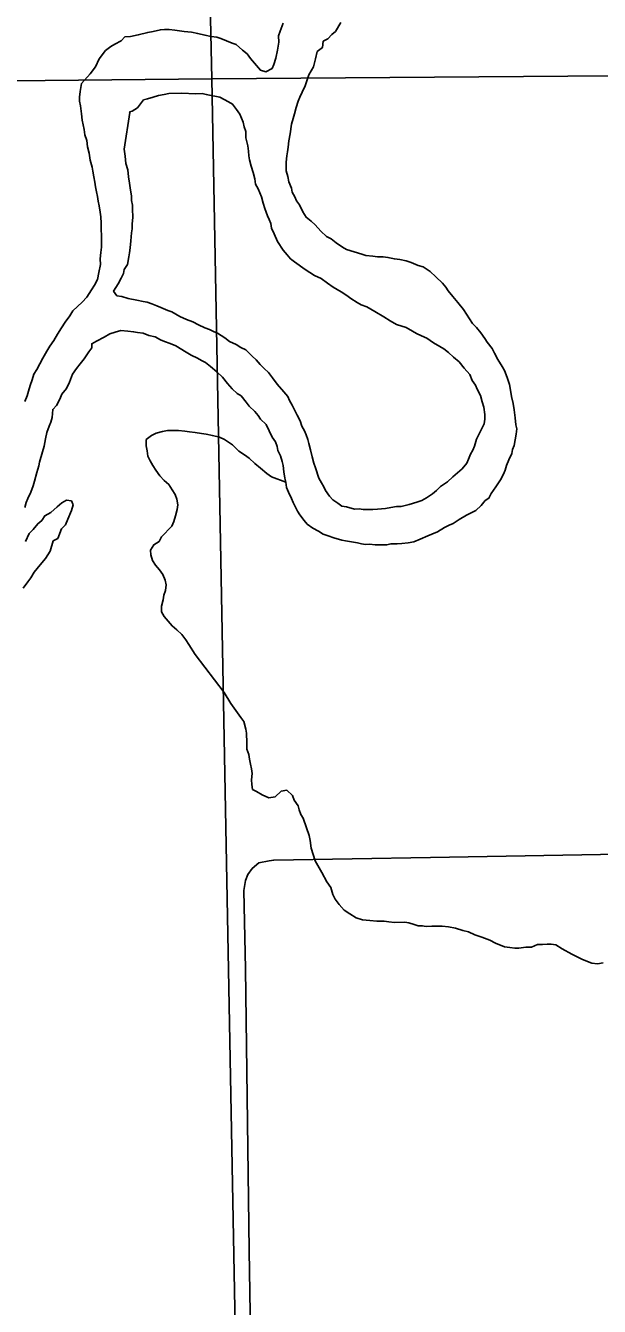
# Model space of a CAD drawing. Extents: x 10.6 to 44.6, y -2.6 to 23.4.
# Drawn here: x 17.155 to 17.431, y 17.081 to 17.696 of the extents above; entities that cross this region are included whole.
import ezdxf

# ---------------------------------------------------------------- set-up
doc = ezdxf.new("R2010")
doc.units = 0
for name, color, linetype in [('GM_X_Major_River', 7, 'Continuous'), ('GM_X_Minor_River', 7, 'Continuous'), ('GM_X_Section', 7, 'Continuous'), ('GM_X_Township_Road', 7, 'Continuous')]:
    doc.layers.add(name, color=color, linetype=linetype)

msp = doc.modelspace()

# ---------------------------------------------------------------- linework, layer by layer
at = {"layer": 'GM_X_Major_River'}
for points in [[(17.27897, 17.69715), (17.27753, 17.69332), (17.27682, 17.69103), (17.27688, 17.68799), (17.2762, 17.68417), (17.27552, 17.68036), (17.27445, 17.67729), (17.27373, 17.67538), (17.27072, 17.67379), (17.26804, 17.67449), (17.26531, 17.67785), (17.26336, 17.68009), (17.26179, 17.68234), (17.25947, 17.68419), (17.25637, 17.68678), (17.25445, 17.6875), (17.25177, 17.68858), (17.24908, 17.68966), (17.24716, 17.69038), (17.24449, 17.6907), (17.24144, 17.6914), (17.238, 17.69209), (17.23494, 17.69278), (17.23151, 17.69308), (17.22922, 17.69341), (17.22693, 17.69374), (17.22426, 17.69407), (17.22198, 17.69402), (17.22008, 17.69398), (17.21667, 17.69314), (17.21402, 17.6927), (17.20948, 17.69147), (17.2057, 17.69062), (17.20303, 17.69057), (17.20117, 17.68863), (17.19816, 17.68704), (17.19628, 17.68586), (17.19366, 17.6839), (17.1907, 17.68004), (17.18888, 17.6762), (17.18629, 17.67272), (17.18221, 17.66807), (17.18153, 17.66426), (17.1812, 17.66159)], [(17.37185, 17.55095), (17.36991, 17.55281), (17.36559, 17.55956), (17.36285, 17.56292), (17.3605, 17.56591), (17.35817, 17.56852), (17.35699, 17.57039), (17.35543, 17.57226), (17.35232, 17.57523), (17.3496, 17.57783), (17.34613, 17.58004), (17.34383, 17.58075), (17.34038, 17.58219), (17.33808, 17.5829), (17.33502, 17.5836), (17.33235, 17.58392), (17.32929, 17.58461), (17.32701, 17.58494), (17.32434, 17.58489), (17.32205, 17.58521), (17.31862, 17.58552), (17.31671, 17.58624), (17.30943, 17.58836), (17.30751, 17.58946), (17.30442, 17.59167), (17.3021, 17.59352), (17.29979, 17.59461), (17.29707, 17.59721), (17.29435, 17.6002), (17.29241, 17.60206), (17.29008, 17.60391), (17.28851, 17.60653), (17.28691, 17.60992), (17.28535, 17.61178), (17.28455, 17.61366), (17.28336, 17.61592), (17.28294, 17.61781), (17.28174, 17.62083), (17.2813, 17.62348), (17.28048, 17.62612), (17.28044, 17.62802), (17.28039, 17.6303), (17.28071, 17.63334), (17.28105, 17.63525), (17.28138, 17.63754), (17.2817, 17.64059), (17.28238, 17.64402), (17.28305, 17.64859), (17.28375, 17.65127), (17.28446, 17.65357), (17.28516, 17.65662), (17.28624, 17.65969), (17.28696, 17.6616), (17.28805, 17.66391), (17.2895, 17.66698), (17.29022, 17.66889), (17.29129, 17.67234), (17.29349, 17.67618), (17.29455, 17.68001), (17.29524, 17.68345), (17.29786, 17.6854), (17.29818, 17.68845), (17.30043, 17.68964), (17.3023, 17.69158), (17.30416, 17.69314), (17.30674, 17.69737)], [(17.1812, 17.66159), (17.18125, 17.65969), (17.18167, 17.65742), (17.18213, 17.65363), (17.18258, 17.6506), (17.18301, 17.64833), (17.18344, 17.64606), (17.18387, 17.64341), (17.18469, 17.64076), (17.18513, 17.63773), (17.18596, 17.63471), (17.18641, 17.6313), (17.18725, 17.6279), (17.18767, 17.62601), (17.1881, 17.62336), (17.18854, 17.62071), (17.18897, 17.61844), (17.1894, 17.61616), (17.18983, 17.61389), (17.19026, 17.61162), (17.19068, 17.60935), (17.19113, 17.60632), (17.19156, 17.60405), (17.19162, 17.60101), (17.19167, 17.59873), (17.19176, 17.59455), (17.19181, 17.59227), (17.19187, 17.58961), (17.19154, 17.58695), (17.19123, 17.5839), (17.19128, 17.58124), (17.1906, 17.57743), (17.18991, 17.57399), (17.18845, 17.5713), (17.18698, 17.56899), (17.18477, 17.56552), (17.18254, 17.56319), (17.17806, 17.55891), (17.17659, 17.5566), (17.17437, 17.55351), (17.17253, 17.55081), (17.17069, 17.54773), (17.16886, 17.54465), (17.16701, 17.54195), (17.16554, 17.53964), (17.16371, 17.53618), (17.16224, 17.53349), (17.16078, 17.5308), (17.15931, 17.52849), (17.1586, 17.52581), (17.15752, 17.52312), (17.15682, 17.52045), (17.1561, 17.51815), (17.15502, 17.51547)], [(17.26106, 17.64508), (17.26025, 17.64734), (17.25982, 17.64961), (17.25902, 17.6515), (17.25822, 17.65338), (17.25665, 17.65563), (17.25469, 17.65824), (17.25277, 17.65934), (17.24854, 17.66153), (17.24204, 17.66291), (17.24013, 17.66325), (17.23709, 17.66318), (17.23024, 17.66341), (17.22415, 17.66328), (17.22188, 17.66285), (17.21923, 17.66241), (17.21658, 17.6616), (17.21394, 17.66078), (17.21204, 17.66036), (17.20908, 17.65649), (17.20645, 17.65492), (17.20532, 17.65451), (17.20533, 17.65413)], [(17.20533, 17.65413), (17.20266, 17.63659), (17.20311, 17.63318), (17.20356, 17.62977), (17.20439, 17.62675), (17.20484, 17.62334), (17.20529, 17.62031), (17.20574, 17.6169), (17.20617, 17.61425), (17.20623, 17.61197), (17.20665, 17.6097), (17.2067, 17.6078), (17.20677, 17.604), (17.20647, 17.60057), (17.20652, 17.59829), (17.20618, 17.59638), (17.20588, 17.59258), (17.20557, 17.58915), (17.20524, 17.58686), (17.2049, 17.58496), (17.20422, 17.58114), (17.20275, 17.57883), (17.20241, 17.57692), (17.20131, 17.57462), (17.19985, 17.57193), (17.19764, 17.56846), (17.19921, 17.56621), (17.2015, 17.56588), (17.20456, 17.56481), (17.20876, 17.56414), (17.21182, 17.56345), (17.21373, 17.56311), (17.21603, 17.5624), (17.21833, 17.56131), (17.22025, 17.56059), (17.2237, 17.55914), (17.22562, 17.55842), (17.22755, 17.55733), (17.22947, 17.55623), (17.23255, 17.55477), (17.23561, 17.5537), (17.23831, 17.55224), (17.24138, 17.55078), (17.24368, 17.55007), (17.2456, 17.54898), (17.24752, 17.54826), (17.25099, 17.54605), (17.25331, 17.5442), (17.25639, 17.54275), (17.2587, 17.54128), (17.26101, 17.54019), (17.26411, 17.53721), (17.26606, 17.53536), (17.268, 17.53312), (17.26995, 17.53126), (17.27189, 17.5294), (17.27384, 17.52679), (17.27619, 17.5238), (17.27931, 17.52006), (17.28126, 17.51783), (17.28206, 17.51594), (17.28325, 17.51369), (17.28444, 17.51143), (17.28564, 17.5088), (17.28722, 17.50617), (17.28803, 17.50353), (17.28922, 17.50128), (17.29002, 17.49939), (17.29083, 17.49713), (17.29125, 17.49524), (17.29208, 17.49222), (17.29291, 17.48881), (17.29374, 17.48579)], [(17.29374, 17.48579), (17.29455, 17.48353), (17.29617, 17.47862), (17.29736, 17.47637), (17.29854, 17.47449), (17.29934, 17.47261), (17.3013, 17.46999), (17.30286, 17.46813), (17.30517, 17.46666), (17.30711, 17.46518), (17.3094, 17.46485), (17.31323, 17.46379), (17.3155, 17.46384), (17.31741, 17.4635), (17.31931, 17.46355), (17.32198, 17.4636), (17.32426, 17.46365), (17.32805, 17.46411), (17.33071, 17.46455), (17.33336, 17.46499), (17.33564, 17.46504), (17.33753, 17.46546), (17.33943, 17.46588), (17.3432, 17.4671), (17.34547, 17.46791), (17.34773, 17.4691), (17.35073, 17.47107), (17.3526, 17.47263), (17.35446, 17.47457), (17.35783, 17.47692), (17.36045, 17.47926), (17.36269, 17.48121), (17.36493, 17.48315), (17.36715, 17.48586), (17.36787, 17.48778), (17.36896, 17.49008), (17.37006, 17.49201), (17.37078, 17.49392), (17.37185, 17.49737), (17.3755, 17.50467), (17.37583, 17.50695), (17.37579, 17.50923), (17.37533, 17.51264), (17.37452, 17.51529), (17.37369, 17.51831), (17.3721, 17.52131), (17.37131, 17.5232), (17.36974, 17.52544), (17.36853, 17.52846), (17.3658, 17.53144), (17.36346, 17.53443), (17.36075, 17.53665), (17.35842, 17.53888), (17.35609, 17.54073), (17.35417, 17.54183), (17.35109, 17.54366), (17.348, 17.54587), (17.34531, 17.54695), (17.34301, 17.54805), (17.34108, 17.54914), (17.338, 17.55098), (17.3334, 17.5524), (17.33032, 17.55423), (17.32724, 17.55606), (17.323, 17.55863), (17.31915, 17.56083), (17.31646, 17.56191), (17.31454, 17.56301), (17.31146, 17.56484), (17.30952, 17.56632), (17.30682, 17.56816), (17.30297, 17.57036), (17.30027, 17.5722), (17.29718, 17.57441), (17.2941, 17.57587), (17.29179, 17.57734), (17.28948, 17.57881), (17.28445, 17.5825), (17.28252, 17.58398), (17.28096, 17.58584), (17.27901, 17.58808), (17.27626, 17.5922), (17.27466, 17.59597), (17.27346, 17.5986), (17.27303, 17.60088), (17.27223, 17.60276), (17.27143, 17.60464), (17.27021, 17.60803), (17.2694, 17.61068), (17.26857, 17.6137), (17.26697, 17.61747), (17.26578, 17.61972), (17.26534, 17.62237), (17.26452, 17.62539), (17.2637, 17.62841), (17.26287, 17.63144), (17.26245, 17.63333), (17.2624, 17.63561), (17.26196, 17.63826), (17.26112, 17.64204), (17.26106, 17.64508)], [(17.15496, 17.46454), (17.15567, 17.46684), (17.15639, 17.46876), (17.15785, 17.47183), (17.15893, 17.47489), (17.15964, 17.47719), (17.16069, 17.48139), (17.16177, 17.48445), (17.16211, 17.48636), (17.16352, 17.49133), (17.16423, 17.49401), (17.16491, 17.49744), (17.16561, 17.5005), (17.16669, 17.50356), (17.16741, 17.50548), (17.16812, 17.50777), (17.16842, 17.51158), (17.17028, 17.51352), (17.17173, 17.51659), (17.17283, 17.5189), (17.17505, 17.5216), (17.17651, 17.52468), (17.17795, 17.52851), (17.17979, 17.53121), (17.18164, 17.53353), (17.1835, 17.53585), (17.1857, 17.53932), (17.18719, 17.54125), (17.18715, 17.54315), (17.1894, 17.54434), (17.19316, 17.54632), (17.19579, 17.5479), (17.19844, 17.54871), (17.20109, 17.54953), (17.20452, 17.54923), (17.20719, 17.5489), (17.20909, 17.54856), (17.21176, 17.54824), (17.21445, 17.54716), (17.21751, 17.54647), (17.2202, 17.545), (17.22212, 17.54429), (17.22481, 17.5432), (17.22749, 17.54212)], [(17.22749, 17.54212), (17.2325, 17.53919), (17.23481, 17.53772), (17.23789, 17.53627), (17.23981, 17.53517), (17.24174, 17.53407), (17.24406, 17.53222), (17.24716, 17.52963), (17.24987, 17.52703), (17.25222, 17.52404), (17.25456, 17.52143), (17.25689, 17.5192), (17.25881, 17.5181), (17.26116, 17.51511), (17.26272, 17.51324), (17.26544, 17.51064), (17.267, 17.50877), (17.26818, 17.5069), (17.2709, 17.5043), (17.27369, 17.49828), (17.27526, 17.49603), (17.27607, 17.49377), (17.27649, 17.49188), (17.27769, 17.48925), (17.2785, 17.4866), (17.27892, 17.48471), (17.27937, 17.48168), (17.27981, 17.47865), (17.28023, 17.47676), (17.28067, 17.47411), (17.28148, 17.47184), (17.28307, 17.46884), (17.28387, 17.46696), (17.28586, 17.46282), (17.28704, 17.46094), (17.289, 17.45833), (17.29056, 17.45646), (17.29326, 17.45462), (17.29595, 17.45316), (17.29827, 17.45169), (17.30056, 17.45098), (17.30325, 17.44989), (17.30708, 17.44884), (17.30899, 17.4485), (17.31089, 17.44816), (17.3128, 17.44782), (17.31471, 17.44748), (17.31662, 17.44714), (17.31853, 17.44681), (17.32043, 17.44685), (17.3231, 17.44652), (17.32576, 17.44658), (17.32881, 17.44665), (17.3307, 17.44707), (17.33374, 17.44713), (17.33602, 17.44719), (17.33906, 17.44763), (17.34171, 17.44807), (17.34473, 17.44927), (17.3485, 17.45088), (17.35038, 17.45168), (17.35302, 17.45288), (17.3564, 17.45485), (17.35866, 17.45604), (17.36054, 17.45684), (17.36354, 17.4588), (17.36692, 17.46077), (17.36918, 17.46196), (17.37144, 17.46315), (17.37405, 17.46549), (17.3759, 17.46781), (17.37778, 17.46899), (17.37887, 17.47129), (17.38109, 17.47438), (17.3833, 17.47785), (17.38476, 17.48054), (17.38548, 17.48246), (17.3862, 17.48476), (17.38728, 17.48744), (17.38874, 17.49051), (17.38908, 17.49242), (17.3898, 17.49434), (17.39082, 17.49968), (17.39115, 17.50234), (17.39073, 17.50424), (17.39027, 17.50765), (17.38981, 17.51144), (17.38937, 17.51447), (17.38853, 17.51787), (17.38809, 17.5209), (17.38765, 17.52355), (17.38644, 17.52695), (17.38523, 17.53034), (17.38405, 17.53221), (17.38207, 17.53559), (17.38049, 17.5386), (17.3793, 17.54085), (17.37695, 17.54384), (17.37577, 17.54572), (17.37381, 17.54833), (17.37185, 17.55095)], [(17.15427, 17.42577), (17.15648, 17.42885), (17.15796, 17.43078), (17.15943, 17.43348), (17.1624, 17.43696), (17.16499, 17.44006), (17.1672, 17.44353), (17.16862, 17.4485), (17.17088, 17.44969), (17.17268, 17.45428), (17.17454, 17.45623), (17.17562, 17.45891), (17.17744, 17.46313), (17.17814, 17.46581), (17.17734, 17.46769), (17.17505, 17.46802), (17.17279, 17.46683), (17.17055, 17.46488), (17.16756, 17.46216), (17.16456, 17.46057), (17.16309, 17.45826), (17.16122, 17.4567), (17.15899, 17.45399), (17.15713, 17.45205), (17.15531, 17.44821)]]:
    msp.add_lwpolyline(points, dxfattribs=at)
at = {"layer": 'GM_X_Minor_River'}
for points in [[(17.28023, 17.47676), (17.2734, 17.4793), (17.2711, 17.48079), (17.26804, 17.48341), (17.26535, 17.48565), (17.26266, 17.48827), (17.26037, 17.48976), (17.25769, 17.49163), (17.25462, 17.49462), (17.25079, 17.49723), (17.2485, 17.49834), (17.24507, 17.49905), (17.24203, 17.49977), (17.23975, 17.50012), (17.23671, 17.50046), (17.23405, 17.50081), (17.23177, 17.50115), (17.22873, 17.50149), (17.22341, 17.50142), (17.22114, 17.50101), (17.21812, 17.50022), (17.21585, 17.49905), (17.21322, 17.49711), (17.21326, 17.49408), (17.21367, 17.4918), (17.21408, 17.48915), (17.21524, 17.48689), (17.21641, 17.48463), (17.21796, 17.48237), (17.21988, 17.47974), (17.22181, 17.47748), (17.22411, 17.47562), (17.22566, 17.47298), (17.2272, 17.47072), (17.22799, 17.46845), (17.2284, 17.4658), (17.22805, 17.46352), (17.22733, 17.46047), (17.2266, 17.4578), (17.22549, 17.45551), (17.22062, 17.45051), (17.21951, 17.44822), (17.21687, 17.44666), (17.21539, 17.44399), (17.21541, 17.44171), (17.21621, 17.43906), (17.21775, 17.4368), (17.21968, 17.43455), (17.22122, 17.43229), (17.22239, 17.42965), (17.2228, 17.42738), (17.22245, 17.42472), (17.22172, 17.42243), (17.22137, 17.42014), (17.22065, 17.4171), (17.22068, 17.41444), (17.22185, 17.41218), (17.2257, 17.40767), (17.228, 17.40581), (17.2303, 17.40356), (17.23223, 17.40092), (17.23377, 17.39867), (17.23679, 17.39392)], [(17.23679, 17.39392), (17.25073, 17.37566), (17.25389, 17.37041), (17.25625, 17.36704), (17.25861, 17.36367), (17.26018, 17.3618), (17.26102, 17.35802), (17.26145, 17.35612), (17.26155, 17.35156), (17.26162, 17.34852), (17.26244, 17.34587), (17.26288, 17.3436), (17.26331, 17.34132), (17.26374, 17.33905), (17.26417, 17.33678), (17.26386, 17.33373), (17.26391, 17.33144), (17.26435, 17.32917), (17.26627, 17.32807), (17.26897, 17.32661), (17.27205, 17.32516), (17.27508, 17.32561), (17.27806, 17.32834), (17.28072, 17.32878), (17.28344, 17.32618), (17.28425, 17.32391), (17.28622, 17.3213), (17.28664, 17.3194), (17.28745, 17.31714), (17.28864, 17.31526), (17.29026, 17.31073), (17.29149, 17.30696), (17.29192, 17.30468), (17.29239, 17.30089), (17.29443, 17.29484), (17.2976, 17.28921), (17.29999, 17.2847), (17.30195, 17.28208), (17.30279, 17.27867), (17.30398, 17.27642), (17.30595, 17.2738), (17.30829, 17.27119), (17.31099, 17.26934), (17.31408, 17.26751), (17.31715, 17.26644), (17.32058, 17.26614), (17.32401, 17.26584), (17.32743, 17.26591), (17.32972, 17.26559), (17.3324, 17.26527), (17.33734, 17.26538), (17.33925, 17.26504), (17.34193, 17.26434), (17.34385, 17.26362), (17.34575, 17.26366), (17.34766, 17.26333), (17.35032, 17.26339), (17.35299, 17.26345), (17.35527, 17.2635), (17.35832, 17.26319), (17.36176, 17.26251), (17.36521, 17.26144), (17.36789, 17.26074), (17.37096, 17.25929), (17.37441, 17.25823), (17.37825, 17.25679), (17.38095, 17.25533), (17.38517, 17.25352), (17.38784, 17.2532), (17.39013, 17.25288), (17.39204, 17.25292), (17.39545, 17.25338), (17.39811, 17.25344), (17.40113, 17.25465), (17.40341, 17.2547), (17.40569, 17.25475), (17.40759, 17.25479), (17.40988, 17.25447), (17.41297, 17.25263), (17.4176, 17.25008), (17.4226, 17.24752), (17.42721, 17.24573), (17.42988, 17.24541), (17.43253, 17.24585)]]:
    msp.add_lwpolyline(points, dxfattribs=at)
at = {"layer": 'GM_X_Section'}
for points in [[(17.21979, 18.8008), (18.16459, 18.80313), (18.16561, 18.7612), (18.18477, 17.67746), (17.2448, 17.67043)], [(16.26575, 18.79438), (17.21979, 18.8008), (17.2448, 17.67043), (16.26964, 17.66059)], [(17.2448, 17.67043), (18.18477, 17.67746), (18.20738, 16.62648), (17.26473, 16.60066)], [(17.2448, 17.67043), (17.26473, 16.60066), (16.29317, 16.57912), (16.26964, 17.66059)]]:
    msp.add_lwpolyline(points, close=True, dxfattribs=at)
at = {"layer": 'GM_X_Township_Road'}
for points in [[(17.77732, 17.3034), (17.63996, 17.30128), (17.50393, 17.29916), (17.34963, 17.29645), (17.27447, 17.29519), (17.27227, 17.29478)], [(17.27227, 17.29478), (17.26732, 17.29387), (17.26415, 17.29122), (17.26203, 17.28831), (17.26097, 17.2854), (17.26018, 17.28064), (17.26097, 17.24305), (17.26271, 17.10779), (17.26626, 16.88735), (17.26812, 16.79657), (17.2697, 16.67827), (17.27209, 16.53562), (17.27288, 16.46495), (17.27659, 16.2826), (17.2787, 16.06717), (17.28055, 15.95416), (17.28188, 15.84777), (17.28347, 15.71967), (17.28558, 15.62889), (17.28606, 15.52669)]]:
    msp.add_lwpolyline(points, dxfattribs=at)

doc.saveas('drawing.dxf')
